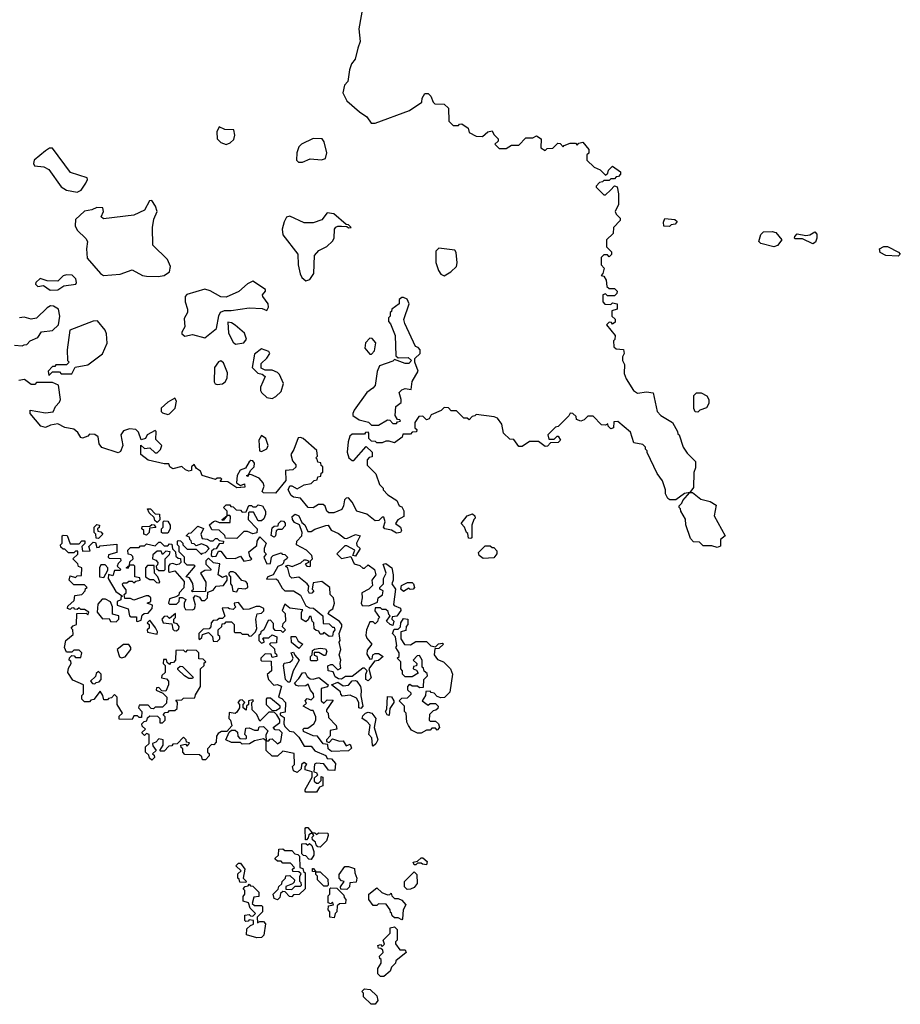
# Model space of a CAD drawing. Extents: x 2219101 to 2444320, y 201258 to 358766.
# Tile 313 of 349: x 2385330 to 2390298, y 281853 to 287407. Entities that reach past the tile are written whole.
import ezdxf

# ---------------------------------------------------------------- set-up
doc = ezdxf.new("R2010")
doc.units = 0

msp = doc.modelspace()

# ---------------------------------------------------------------- linework, layer by layer
at = {"layer": '0CON10XD'}
for points in [[(2387273.3, 287525), (2387243.8, 287355), (2387250, 287285), (2387237, 287247), (2387223.3, 287185), (2387202.3, 287157.7), (2387191.2, 287125), (2387181.7, 287058.3), (2387163, 287037), (2387152.5, 286995), (2387175, 286950), (2387247, 286887), (2387289.3, 286859.3), (2387313, 286823), (2387335, 286823.3), (2387530, 286895), (2387598.3, 286941.7), (2387600, 286965), (2387615, 286990), (2387635, 286990), (2387650, 286975), (2387661.7, 286941.7), (2387671.7, 286931.7), (2387725, 286930), (2387748.3, 286908.3), (2387750, 286835), (2387775, 286810), (2387805, 286810), (2387811.7, 286818.3), (2387825, 286820), (2387860, 286795), (2387865, 286770), (2387905, 286750), (2387941.7, 286748.3), (2387970, 286775), (2387995, 286780), (2388005, 286760), (2388030, 286735), (2388028.3, 286721.7), (2388010, 286705), (2388035, 286680), (2388075, 286680), (2388105, 286700), (2388145, 286700), (2388185, 286740), (2388225, 286740), (2388245, 286752.5), (2388272.5, 286735), (2388270, 286685), (2388295, 286670), (2388305, 286680), (2388338.3, 286681.7), (2388365, 286710), (2388378.3, 286708.3), (2388395, 286690), (2388401.7, 286698.3), (2388435, 286710), (2388465, 286710), (2388475, 286700), (2388485, 286710), (2388507, 286717), (2388540, 286675), (2388540, 286655), (2388530, 286645), (2388530, 286615), (2388570, 286575), (2388605, 286560), (2388635, 286530), (2388648.3, 286541.7), (2388651.7, 286558.3), (2388675, 286580), (2388718.3, 286548.3), (2388720, 286535), (2388708.3, 286521.7), (2388695, 286520), (2388685, 286510), (2388665, 286510), (2388655, 286500), (2388625, 286500), (2388618.3, 286491.7), (2388601.7, 286488.3), (2388581.7, 286468.3), (2388581.7, 286461.7), (2388625, 286420), (2388635, 286420), (2388662.5, 286445)], [(2386495, 286703.8), (2386517, 286713), (2386538.3, 286731.7), (2386543.3, 286755), (2386537.5, 286785), (2386487.3, 286787.3), (2386455, 286802.5), (2386442, 286775), (2386444, 286735), (2386465, 286714), (2386495, 286703.8)], [(2386925, 286602.5), (2386968.3, 286621.7), (2387033.6, 286616.4), (2387056, 286624), (2387063.6, 286656.4), (2387047.3, 286717.3), (2387035.9, 286735.9), (2386985, 286736.7), (2386920, 286705), (2386905, 286690), (2386893.6, 286656.4), (2386892.5, 286615), (2386903, 286603), (2386925, 286602.5)], [(2385655, 286433.8), (2385676.7, 286445), (2385703.3, 286485), (2385712.5, 286505), (2385710, 286515), (2385617.5, 286545), (2385515, 286682.5), (2385498.3, 286681.7), (2385475, 286667.5), (2385412.5, 286615), (2385407.5, 286595), (2385413.6, 286583.6), (2385466.4, 286576.4), (2385495, 286562.5), (2385564.2, 286464.2), (2385595, 286446.2), (2385655, 286433.8)], [(2388662.5, 286445), (2388685, 286470), (2388700, 286465), (2388707.5, 286425), (2388707.5, 286365), (2388690, 286325), (2388695, 286310), (2388717, 286287), (2388717.5, 286275), (2388680, 286235), (2388678.3, 286201.7), (2388640, 286165), (2388640, 286125), (2388668.3, 286098.3), (2388668.3, 286081.7), (2388655, 286070), (2388645, 286080), (2388625, 286080), (2388610, 286065), (2388610, 286025), (2388627.5, 286005), (2388620, 285975), (2388610, 285965), (2388625, 285960), (2388638.3, 285938.3), (2388641.7, 285901.7), (2388655, 285890), (2388685, 285890), (2388700, 285875), (2388698.3, 285861.7), (2388685, 285850), (2388645, 285850), (2388635, 285860), (2388620, 285855), (2388620, 285815), (2388631.7, 285801.7), (2388665, 285800), (2388675, 285810), (2388700, 285805), (2388700, 285775), (2388670, 285765), (2388670, 285735), (2388688.3, 285718.3), (2388688.3, 285701.7), (2388675, 285690), (2388668.3, 285698.3), (2388655, 285700), (2388640, 285685), (2388690, 285625), (2388687, 285603), (2388680, 285595), (2388681.7, 285561.7), (2388695, 285550), (2388737, 285547), (2388740, 285525), (2388730, 285505), (2388730, 285485), (2388741.7, 285461.7), (2388740.7, 285410.7), (2388751.7, 285381.7), (2388793.3, 285315), (2388815, 285300), (2388865, 285307.5), (2388903, 285303), (2388926.4, 285196.4), (2388947.5, 285175), (2389012.5, 285135), (2389040, 285085), (2389041.7, 285071.7), (2389050, 285065), (2389072.5, 284995), (2389095, 284962.5), (2389142.5, 284915), (2389141.7, 284878.3), (2389133, 284853), (2389131.7, 284768.3), (2389110, 284740), (2389125, 284740), (2389173, 284703), (2389225, 284690), (2389258.3, 284668.3), (2389248.3, 284608.3), (2389310, 284495), (2389282.5, 284475), (2389283, 284437), (2389265, 284430), (2389235, 284440), (2389185, 284440), (2389165, 284460), (2389131.7, 284461.7), (2389115, 284480), (2389088.3, 284558.3), (2389085, 284590), (2389060, 284635), (2389058.3, 284648.3), (2389050, 284655), (2389050, 284665), (2389065, 284680), (2389070, 284695), (2389110, 284740), (2389080, 284735), (2389031.7, 284698.3), (2388998.3, 284698.3), (2388987, 284707), (2388973, 284733), (2388972.5, 284755), (2388955.9, 284805.9), (2388926.4, 284846.4), (2388870, 284965), (2388870, 284975), (2388860, 284985), (2388860, 284995), (2388845, 285010), (2388795, 285020), (2388775, 285080), (2388705, 285140), (2388681.7, 285138.3), (2388680, 285105), (2388665, 285100), (2388650, 285115), (2388648.3, 285128.3), (2388635, 285120), (2388611.7, 285121.7), (2388565, 285170), (2388535, 285170), (2388515, 285150), (2388495, 285142.5), (2388471.7, 285151.7), (2388468.3, 285168.3), (2388450, 285185), (2388435, 285187.5), (2388428.3, 285171.7), (2388368.3, 285111.7), (2388351.7, 285108.3), (2388310, 285065), (2388315, 285040), (2388345, 285040), (2388361.7, 285058.3), (2388368.3, 285058.3), (2388380, 285035), (2388368.3, 285021.7), (2388325, 285020), (2388308.3, 285001.7), (2388295, 285000), (2388257, 285027), (2388205, 285027.5), (2388165, 285000), (2388145, 285000), (2388118.3, 285038.3), (2388095, 285040), (2388060, 285075), (2388050, 285125), (2388025, 285160), (2388006.4, 285166.4), (2387905, 285180), (2387898.3, 285171.7), (2387881.7, 285168.3), (2387865, 285150), (2387855, 285160), (2387835, 285160), (2387795, 285200), (2387765, 285200), (2387748.3, 285218.3), (2387725, 285220), (2387708.3, 285201.7), (2387651.7, 285178.3), (2387640, 285155), (2387625, 285150), (2387605, 285170), (2387581.7, 285168.3), (2387560, 285135), (2387560, 285105), (2387570, 285095), (2387568.3, 285081.7), (2387545, 285080), (2387535, 285070), (2387491.7, 285068.3), (2387488.3, 285051.7), (2387445, 285020), (2387415, 285030), (2387395, 285030), (2387375, 285020), (2387345, 285020), (2387337, 285027), (2387315, 285030), (2387300, 285045), (2387300, 285075), (2387295, 285080), (2387281.7, 285078.3), (2387275, 285070), (2387205, 285070), (2387193, 285057), (2387182.5, 285025), (2387177, 284967), (2387187.5, 284935), (2387205, 284920), (2387215, 284920), (2387285, 285000), (2387318.3, 284968.3), (2387318.3, 284941.7), (2387301.7, 284938.3), (2387290, 284925), (2387290, 284895), (2387340, 284845), (2387360, 284785), (2387380, 284765), (2387380, 284755), (2387407, 284727), (2387457.5, 284695), (2387470, 284665), (2387485, 284660), (2387496.4, 284636.4), (2387496.7, 284605), (2387462.5, 284585), (2387450, 284565), (2387477.5, 284545), (2387483.3, 284525), (2387477.5, 284515), (2387455, 284511.2), (2387428, 284528), (2387390, 284535), (2387383.3, 284545), (2387392.5, 284575), (2387385, 284600), (2387375, 284600), (2387357, 284583), (2387335, 284580), (2387287.5, 284617.5), (2387232.5, 284635), (2387206.1, 284686.1), (2387185, 284710), (2387171.7, 284708.3), (2387161.7, 284698.3), (2387157.5, 284665), (2387146.7, 284645), (2387102.5, 284625), (2387074, 284625), (2387062.5, 284635), (2387053.6, 284663.6), (2387043, 284673), (2387015, 284672.5), (2386985, 284654), (2386957.5, 284655), (2386915, 284707.5), (2386875, 284713.3), (2386862.3, 284722.3), (2386843.8, 284755), (2386855, 284777.5), (2386865, 284777.5), (2386895, 284760), (2386935, 284782.5), (2386975, 284790), (2386991.7, 284808.3), (2387008.3, 284811.7), (2387011.7, 284828.3), (2387028.3, 284831.7), (2387031.7, 284848.3), (2387040, 284855), (2387040, 284885), (2387031.7, 284891.7), (2387028.3, 284908.3), (2387011.7, 284911.7), (2387008.3, 284928.3), (2387000, 284935), (2387010, 284945), (2387006.4, 284976.4), (2386930, 285045), (2386915, 285050), (2386901.7, 285048.3), (2386877, 284983), (2386860, 284955), (2386868.3, 284918.3), (2386887, 284897), (2386887, 284883), (2386871.7, 284868.3), (2386830, 284865), (2386831.7, 284808.3), (2386773, 284737), (2386705, 284737.5), (2386697.5, 284745), (2386710, 284775), (2386704, 284794), (2386681.7, 284821.7), (2386635, 284842.5), (2386620, 284840), (2386615, 284830), (2386610, 284835), (2386620, 284840), (2386632.5, 284865), (2386652, 284885), (2386654, 284905), (2386645, 284918.8), (2386635, 284921.2), (2386625, 284913.8), (2386603.6, 284876.4), (2386573.6, 284866.4), (2386557.5, 284835), (2386553.8, 284793.8), (2386575, 284780), (2386598.8, 284788.8), (2386600, 284770), (2386555, 284766.7), (2386505, 284800), (2386461.7, 284801.7), (2386470, 284815), (2386465, 284820), (2386445, 284820), (2386435, 284813.3), (2386360, 284835), (2386350.7, 284860.7), (2386327.5, 284875), (2386315, 284897.5), (2386300, 284885), (2386300, 284865), (2386285, 284860), (2386265, 284867.5), (2386245, 284887.5), (2386194.2, 284874.2), (2386177.5, 284885), (2386171.7, 284901.7), (2386145, 284901.2), (2386055, 284922), (2386014, 284954), (2386013, 285007), (2386035, 284987.5), (2386065, 284992.5), (2386095, 284963.3), (2386105, 284963.3), (2386125, 284982.5), (2386131.2, 285005), (2386098.3, 285038.3), (2386100, 285085), (2386095, 285090), (2386050, 285065), (2386040, 285045), (2386015, 285037.5), (2386000, 285080), (2385986, 285096), (2385950.4, 285099.5), (2385915, 285087.5), (2385901.2, 285065), (2385912, 285005), (2385899.2, 284970.8), (2385885, 284964), (2385793.4, 284993.4), (2385779.2, 285015), (2385773.6, 285053.6), (2385755, 285067.5), (2385725, 285070), (2385715, 285057.5), (2385685, 285046.7), (2385675, 285050), (2385658, 285078), (2385635, 285096.7), (2385585, 285106.7), (2385545, 285126.7), (2385505, 285120), (2385475, 285107.5), (2385450, 285115), (2385390, 285185), (2385390, 285205), (2385475, 285190), (2385520, 285195), (2385532.5, 285225), (2385555, 285250), (2385560, 285265), (2385550, 285345), (2385515, 285360), (2385425, 285360), (2385415, 285350), (2385395, 285350), (2385357, 285377), (2385325, 285372.5)], [(2386112.3, 285957.7), (2386145, 285964), (2386176, 285985), (2386181.2, 286015), (2386163.3, 286055), (2386082, 286135), (2386080, 286235), (2386087.7, 286282.3), (2386106, 286326), (2386096.7, 286355), (2386075, 286387.5), (2386062.5, 286385), (2386035, 286332.5), (2385975, 286303.8), (2385803.6, 286283.6), (2385790, 286295), (2385802.5, 286325), (2385800, 286345), (2385765, 286347.5), (2385736.4, 286333.6), (2385695, 286327.5), (2385645, 286280), (2385642.5, 286245), (2385655, 286220), (2385703, 286173), (2385712.5, 286155), (2385707.5, 286115), (2385711.2, 286061.2), (2385786.1, 285976.1), (2385802.5, 285965), (2385897.7, 285972.3), (2385965, 285996.7), (2386022.5, 285965), (2386045, 285960), (2386112.3, 285957.7)], [(2386945, 285933.3), (2386967.7, 285942.3), (2386988.8, 285975), (2386993.9, 286076.1), (2387017.5, 286105), (2387062.3, 286127.7), (2387095, 286157.5), (2387103.3, 286175), (2387106.7, 286225), (2387113.6, 286236.4), (2387125, 286243.3), (2387145, 286243.3), (2387175, 286240), (2387185, 286232.5), (2387200, 286235), (2387185, 286250), (2387171.7, 286251.7), (2387101.7, 286311.7), (2387065, 286316.7), (2387035, 286278.8), (2386985, 286260.8), (2386935, 286262), (2386855, 286298.8), (2386836.1, 286293.9), (2386822.7, 286267.3), (2386811.2, 286225), (2386814.2, 286194.2), (2386898.8, 286085), (2386902, 286025), (2386912.7, 285972.7), (2386922.7, 285952.7), (2386945, 285933.3)], [(2388995, 286240), (2388963, 286243), (2388962.5, 286265), (2388970, 286285), (2389025, 286280), (2389038.3, 286268.3), (2389027, 286253), (2389005, 286250), (2388995, 286240)], [(2389585, 286126.7), (2389510, 286145), (2389500, 286155), (2389510, 286195), (2389525, 286210), (2389575, 286212.5), (2389595, 286207.5), (2389630, 286165), (2389605, 286132.5), (2389585, 286126.7)], [(2389805, 286142.5), (2389745, 286170), (2389705, 286170), (2389700, 286175), (2389702.5, 286185), (2389715, 286200), (2389765, 286190), (2389787, 286193), (2389815, 286210), (2389827, 286197), (2389827.5, 286175), (2389818.3, 286151.7), (2389805, 286142.5)], [(2387725, 285962.5), (2387762.5, 285985), (2387793.3, 286015), (2387798, 286035), (2387793, 286093), (2387785, 286106.7), (2387695, 286117.5), (2387678.3, 286101.7), (2387677, 286037), (2387691.7, 285991.7), (2387705, 285972.5), (2387725, 285962.5)], [(2390285, 286072.5), (2390215, 286077.5), (2390183.6, 286093.6), (2390180, 286115), (2390205, 286127.5), (2390225, 286127.5), (2390287.5, 286095), (2390297.5, 286085), (2390285, 286072.5)], [(2385501.5, 285881.5), (2385545, 285882.5), (2385580, 285905), (2385647.5, 285915), (2385651.2, 285925), (2385646.2, 285945), (2385625.8, 285965.8), (2385595, 285968), (2385575, 285962), (2385545, 285931.4), (2385484.4, 285934.4), (2385445, 285948), (2385421.4, 285925), (2385418.6, 285915), (2385432, 285902), (2385465, 285907.5), (2385501.5, 285881.5)], [(2386375, 285612.5), (2386440, 285665), (2386453, 285737), (2386463.6, 285756.4), (2386485, 285767.5), (2386523, 285767), (2386625, 285781.2), (2386698.3, 285778.3), (2386725, 285767.5), (2386733.8, 285785), (2386731.4, 285805), (2386701.2, 285845), (2386700, 285855), (2386717.5, 285875), (2386716.7, 285885), (2386645, 285932.5), (2386615, 285916.7), (2386566.1, 285873.9), (2386495, 285842.5), (2386465, 285843.3), (2386405, 285876.7), (2386375, 285886.7), (2386273.9, 285856.1), (2386263.3, 285845), (2386263.3, 285815), (2386276.7, 285775), (2386276.7, 285755), (2386258.8, 285721.2), (2386262, 285675), (2386244.2, 285645), (2386244.3, 285634.3), (2386261.1, 285621.1), (2386305, 285631.9), (2386375, 285612.5)], [(2387355, 285120), (2387405, 285150), (2387418.3, 285148.3), (2387435, 285130), (2387455, 285130), (2387461.7, 285138.3), (2387478.3, 285141.7), (2387475, 285150), (2387461.7, 285151.7), (2387447.5, 285175), (2387452.5, 285225), (2387481.7, 285248.3), (2387482.5, 285265), (2387470, 285305), (2387485, 285320), (2387505, 285327.5), (2387538.3, 285321.7), (2387543.6, 285366.4), (2387577.5, 285425), (2387560, 285475), (2387560, 285495), (2387590, 285525), (2387590, 285545), (2387578.3, 285558.3), (2387563, 285563), (2387503, 285693), (2387497.5, 285715), (2387526.7, 285805), (2387515, 285830), (2387495, 285840), (2387485, 285840), (2387471.7, 285828.3), (2387470, 285805), (2387430, 285775), (2387428.3, 285761.7), (2387420, 285755), (2387420, 285735), (2387410, 285725), (2387410, 285705), (2387421.7, 285691.7), (2387448.8, 285625), (2387451.7, 285511.7), (2387465, 285500), (2387521.7, 285501.7), (2387540, 285485), (2387525, 285467.5), (2387505, 285467.5), (2387445, 285490), (2387435, 285480), (2387360, 285455), (2387347, 285423), (2387335.9, 285344.1), (2387322.3, 285327.7), (2387287.5, 285305), (2387217.5, 285205), (2387210, 285185), (2387210, 285175), (2387245, 285150), (2387297, 285137), (2387315, 285120), (2387355, 285120)], [(2385301.7, 285571.7), (2385345, 285567.5), (2385355, 285572.5), (2385370, 285575), (2385390, 285595), (2385432.5, 285615), (2385453, 285647), (2385515, 285653.3), (2385550, 285685), (2385557.5, 285735), (2385550, 285775), (2385521.7, 285791.7), (2385505, 285792.5), (2385485, 285782.5), (2385425, 285722.5), (2385395, 285717.5), (2385355, 285730), (2385330, 285725)], [(2385495, 285400), (2385515, 285420), (2385555, 285420), (2385565, 285410), (2385625, 285410), (2385643, 285447), (2385715, 285460), (2385797.7, 285522.3), (2385823, 285583), (2385820, 285635), (2385812.5, 285655), (2385768.3, 285708.3), (2385745, 285706.7), (2385613.8, 285655), (2385597.5, 285545), (2385600, 285485), (2385610, 285475), (2385595, 285460), (2385535, 285460), (2385528.3, 285451.7), (2385515, 285450), (2385490, 285425), (2385495, 285400)], [(2386546.7, 285576.7), (2386595, 285584), (2386609.2, 285605), (2386597.9, 285637.9), (2386545, 285683.3), (2386525, 285696.7), (2386505, 285700), (2386508.3, 285638.3), (2386535, 285587.5), (2386546.7, 285576.7)], [(2387315, 285520), (2387331.7, 285538.3), (2387340, 285585), (2387318.3, 285608.3), (2387305, 285610), (2387280, 285585), (2387277.5, 285555), (2387305, 285520), (2387315, 285520)], [(2386755, 285271.2), (2386775, 285281.2), (2386805, 285310), (2386818, 285355), (2386796.1, 285406.1), (2386785, 285417.5), (2386755, 285430), (2386715, 285430), (2386691.7, 285441.7), (2386691.7, 285468.3), (2386725, 285497.5), (2386741.2, 285525), (2386735, 285536), (2386695, 285550), (2386655, 285520), (2386641.2, 285445), (2386673.4, 285413.4), (2386697.5, 285407.5), (2386714, 285395), (2386689.1, 285335), (2386687.8, 285315), (2386693.6, 285303.6), (2386725, 285276), (2386755, 285271.2)], [(2386445, 285350), (2386475, 285352.5), (2386490, 285365), (2386500, 285385), (2386502.5, 285415), (2386480.7, 285470.7), (2386465, 285482.5), (2386452, 285478), (2386428.8, 285445), (2386427.5, 285365), (2386433.8, 285353.8), (2386445, 285350)], [(2386165, 285180), (2386175, 285183.3), (2386206.7, 285215), (2386215.7, 285255), (2386205, 285272.5), (2386165, 285250), (2386128, 285215), (2386127.5, 285197.5), (2386135, 285190), (2386165, 285180)], [(2389155, 285193.3), (2389140, 285195), (2389133.3, 285213.3), (2389133.6, 285286.4), (2389148.3, 285301.7), (2389175, 285302.5), (2389206.1, 285286.1), (2389216.7, 285265), (2389218.3, 285241.7), (2389205, 285217.5), (2389166.4, 285203.6), (2389155, 285193.3)], [(2386695, 284971.2), (2386725, 284986.7), (2386732, 285005), (2386718.8, 285045), (2386695, 285061.2), (2386679.4, 285035), (2386683.8, 284975), (2386695, 284971.2)], [(2386105, 284570), (2386091.7, 284581.7), (2386088.3, 284598.3), (2386060, 284625), (2386051.7, 284648.3), (2386068.3, 284648.3), (2386095, 284620), (2386118.3, 284618.3), (2386120, 284585), (2386105, 284570)], [(2386555, 284480), (2386491.7, 284481.7), (2386488.3, 284498.3), (2386455, 284527.5), (2386415, 284530), (2386401.7, 284558.3), (2386423, 284577), (2386435, 284580), (2386455, 284570), (2386518.3, 284571.7), (2386520, 284605), (2386515, 284610), (2386500, 284610), (2386478.3, 284581.7), (2386470, 284585), (2386500, 284610), (2386500, 284635), (2386480, 284655), (2386495, 284670), (2386515, 284670), (2386521.7, 284661.7), (2386535, 284660), (2386551.7, 284641.7), (2386575, 284640), (2386585, 284630), (2386608.3, 284631.7), (2386623, 284667), (2386637, 284667), (2386645, 284660), (2386665, 284660), (2386675, 284670), (2386700, 284665), (2386717.5, 284635), (2386717.5, 284615), (2386708.3, 284591.7), (2386695, 284580), (2386675, 284580), (2386648.3, 284628.3), (2386625, 284630), (2386620, 284625), (2386618.3, 284588.3), (2386670, 284535), (2386668.3, 284511.7), (2386645, 284507.5), (2386615, 284520), (2386595, 284520), (2386555, 284480)], [(2387295, 283677.5), (2387282.5, 283685), (2387282.5, 283715), (2387290, 283735), (2387275, 283750), (2387265, 283750), (2387205, 283702.5), (2387168.3, 283701.7), (2387145, 283687.5), (2387128.3, 283688.3), (2387110.7, 283700.7), (2387098.3, 283728.3), (2387070, 283735), (2387068.3, 283761.7), (2387085, 283770), (2387095, 283770), (2387125, 283740), (2387141.7, 283748.3), (2387137.5, 283775), (2387142.5, 283795), (2387132.5, 283825), (2387141.2, 283855), (2387132.5, 283895), (2387137.5, 283905), (2387132.5, 283945), (2387147.5, 283985), (2387147.5, 283995), (2387135, 284012.5), (2387070, 284055), (2387077, 284073), (2387096.1, 284083.9), (2387106.2, 284115), (2387100, 284145), (2387082.5, 284165), (2387080, 284205), (2387035, 284237.5), (2386985, 284230), (2386980, 284195), (2386990, 284185), (2386978.3, 284171.7), (2386965, 284170), (2386957.5, 284185), (2386961.7, 284211.7), (2386952.5, 284225), (2386905, 284263.3), (2386865, 284256.7), (2386855, 284267.5), (2386842.5, 284312.5), (2386830, 284325), (2386845, 284330), (2386867, 284323), (2386917, 284343), (2386935, 284360), (2386945, 284360), (2386960, 284355), (2386960, 284345), (2386940, 284335), (2386950, 284325), (2386965, 284322.5), (2386970, 284325), (2386970, 284355), (2386982.5, 284365), (2386977.5, 284385), (2386947.5, 284415), (2386892.5, 284445), (2386893.3, 284465), (2386922.5, 284495), (2386923.3, 284515), (2386908.3, 284558.3), (2386880, 284570), (2386868.3, 284588.3), (2386867.5, 284605), (2386885, 284617.5), (2386905, 284607.5), (2386921.7, 284571.7), (2386938.3, 284558.3), (2386955, 284520), (2386975, 284520), (2386995, 284532.5), (2387057, 284553), (2387070, 284555), (2387087, 284527), (2387128.3, 284508.3), (2387163, 284483), (2387175, 284480), (2387225, 284502.5), (2387250, 284495), (2387230, 284455), (2387231.7, 284441.7), (2387250, 284425), (2387225, 284380), (2387210, 284385), (2387220, 284415), (2387175, 284440), (2387165, 284440), (2387120, 284395), (2387145, 284367.5), (2387198.3, 284378.3), (2387217, 284337), (2387248.3, 284328.3), (2387265, 284312.5), (2387275, 284312.5), (2387295, 284332.5), (2387332.5, 284305), (2387340, 284275), (2387317.5, 284245), (2387320, 284215), (2387300, 284195), (2387260, 284175), (2387262.5, 284145), (2387256.4, 284116.4), (2387263, 284103), (2387299.3, 284100.7), (2387348.3, 284121.7), (2387352.5, 284145), (2387377, 284163), (2387380, 284185), (2387362.5, 284195), (2387362.5, 284205), (2387382.5, 284225), (2387382.5, 284255), (2387397.5, 284285), (2387380, 284335), (2387395, 284340), (2387430, 284315), (2387437.5, 284275), (2387437.5, 284245), (2387430, 284225), (2387450, 284195), (2387438.3, 284108.3), (2387441.7, 284101.7), (2387478.3, 284088.3), (2387480, 284075), (2387458.3, 284041.7), (2387431.7, 284038.3), (2387430, 284025), (2387440, 284015), (2387435, 283990), (2387420, 283995), (2387400, 284015), (2387420, 284045), (2387411.7, 284051.7), (2387408.3, 284068.3), (2387395, 284080), (2387375, 284080), (2387365, 284090), (2387335, 284090), (2387333, 284073), (2387360, 284035), (2387351.7, 284028.3), (2387348.3, 284011.7), (2387335, 284000), (2387325, 284010), (2387305, 284010), (2387286.7, 283965), (2387282.5, 283935), (2387288.3, 283918.3), (2387317.5, 283885), (2387289.6, 283850.5), (2387288.3, 283828.3), (2387305, 283800), (2387318.3, 283801.7), (2387322.5, 283825), (2387335, 283832.5), (2387355, 283832.5), (2387380, 283815), (2387355, 283792.5), (2387331.7, 283788.3), (2387300, 283745), (2387312.5, 283695), (2387295, 283677.5)], [(2387875, 284480), (2387861.7, 284481.7), (2387858.3, 284508.3), (2387850, 284515), (2387840, 284545), (2387820, 284565), (2387855, 284607.5), (2387885, 284620), (2387898.3, 284608.3), (2387900, 284595), (2387891.7, 284588.3), (2387880, 284555), (2387880, 284485), (2387875, 284480)], [(2385775, 284480), (2385761.7, 284481.7), (2385760, 284505), (2385750, 284515), (2385750, 284545), (2385765, 284560), (2385780, 284555), (2385778.3, 284541.7), (2385770, 284535), (2385771.7, 284521.7), (2385788.3, 284518.3), (2385800, 284505), (2385775, 284480)], [(2386045, 284500), (2386030, 284505), (2386030, 284525), (2386020, 284535), (2386021.7, 284548.3), (2386065, 284550), (2386075, 284560), (2386088.3, 284558.3), (2386098.3, 284541.7), (2386061.7, 284538.3), (2386060, 284515), (2386045, 284500)], [(2386165, 284510), (2386135, 284510), (2386130, 284515), (2386130, 284535), (2386140, 284545), (2386140, 284575), (2386145, 284580), (2386165, 284577.5), (2386180, 284555), (2386180, 284535), (2386165, 284510)], [(2386298.3, 284468.3), (2386290, 284475), (2386288.3, 284488.3), (2386270, 284495), (2386285, 284510), (2386298.3, 284511.7), (2386335, 284550), (2386367, 284537), (2386352.5, 284505), (2386360, 284480), (2386387, 284477), (2386405, 284467.5), (2386421.7, 284468.3), (2386435, 284480), (2386445, 284480), (2386455, 284470), (2386480, 284465), (2386478.3, 284451.7), (2386455, 284450), (2386438.3, 284421.7), (2386425, 284420), (2386411.7, 284408.3), (2386410, 284385), (2386418.3, 284378.3), (2386438.3, 284381.7), (2386451.7, 284408.3), (2386465, 284410), (2386495, 284370), (2386545, 284367.5), (2386575, 284380), (2386595, 284352.5), (2386635, 284360), (2386640, 284365), (2386628.3, 284378.3), (2386622.5, 284405), (2386668.3, 284441.7), (2386670, 284465), (2386685, 284490), (2386720, 284455), (2386710, 284425), (2386710, 284405), (2386720, 284395), (2386707.5, 284375), (2386725, 284337.5), (2386745, 284340), (2386750, 284375), (2386760, 284385), (2386805, 284400), (2386811.7, 284391.7), (2386825, 284390), (2386840, 284375), (2386837.5, 284365), (2386820, 284355), (2386818.3, 284341.7), (2386808.3, 284331.7), (2386787, 284323), (2386760, 284275), (2386730, 284265), (2386721.7, 284251.7), (2386775, 284252.5), (2386785, 284246.7), (2386810.3, 284200.3), (2386825, 284186.2), (2386875, 284186.2), (2386915, 284160), (2386945, 284100), (2386965, 284090), (2386988.3, 284088.3), (2387040, 284045), (2387041.7, 284001.7), (2387075, 284000), (2387095, 283980), (2387105, 283980), (2387107.5, 283965), (2387098.3, 283951.7), (2387095, 283930), (2387075, 283927.5), (2387045, 283950), (2387038.3, 283941.7), (2387025, 283940), (2387018.3, 283958.3), (2387001.7, 283961.7), (2386991.7, 283971.7), (2386990, 284005), (2386980, 284015), (2386975, 284040), (2386965, 284040), (2386958.3, 284021.7), (2386945, 284010), (2386920, 284025), (2386920, 284065), (2386928.3, 284078.3), (2386855, 284087.5), (2386825, 284110), (2386810, 284075), (2386827, 284057), (2386830, 284015), (2386815, 284000), (2386810, 283985), (2386830, 283965), (2386815, 283950), (2386805, 283960), (2386771.7, 283961.7), (2386762.5, 283975), (2386761.7, 284001.7), (2386745, 284020), (2386731.7, 284018.3), (2386707.5, 283965), (2386690, 283955), (2386688.3, 283941.7), (2386680, 283935), (2386680, 283905), (2386695, 283890), (2386710, 283895), (2386708.3, 283908.3), (2386700, 283915), (2386705, 283920), (2386735, 283920), (2386755, 283937.5), (2386780, 283925), (2386778.3, 283891.7), (2386745, 283890), (2386740, 283885), (2386768.3, 283858.3), (2386770, 283835), (2386778.3, 283828.3), (2386780, 283815), (2386755, 283810), (2386748.3, 283828.3), (2386715, 283830), (2386690, 283805), (2386690, 283795), (2386695, 283790), (2386748.3, 283788.3), (2386750, 283735), (2386727, 283713), (2386733.3, 283685), (2386763, 283653), (2386783, 283657), (2386807, 283647), (2386790, 283585), (2386808.3, 283578.3), (2386830, 283555), (2386828.3, 283501.7), (2386800, 283495), (2386800, 283485), (2386821.7, 283471.7), (2386820, 283435), (2386825, 283420), (2386853, 283393), (2386875, 283390), (2386905, 283360), (2386935, 283310), (2386975, 283310), (2386995, 283282.5), (2387057, 283257), (2387065, 283240), (2387088.3, 283238.3), (2387111.7, 283211.7), (2387107.5, 283172.5), (2387073, 283173), (2387045, 283210), (2387005, 283212.5), (2386993.3, 283206.7), (2386990, 283165), (2387005, 283160), (2387010, 283145), (2386991.7, 283128.3), (2386991.7, 283111.7), (2387005, 283100), (2387015, 283100), (2387030, 283115), (2387031.7, 283138.3), (2387040, 283135), (2387040, 283085), (2387021.7, 283078.3), (2387005, 283050)], [(2386765, 284487.5), (2386748.3, 284498.3), (2386755, 284540), (2386765, 284550), (2386788.3, 284551.7), (2386790, 284565), (2386805, 284580), (2386818.3, 284578.3), (2386827.5, 284567.5), (2386828.3, 284551.7), (2386808.3, 284531.7), (2386788.3, 284531.7), (2386777, 284523), (2386772.5, 284495), (2386765, 284487.5)], [(2387005, 283050), (2386945, 283050), (2386940, 283055), (2386940, 283065), (2386980, 283135), (2386980, 283165), (2386940, 283175), (2386940, 283195), (2386950, 283205), (2386935, 283217.5), (2386920, 283205), (2386918.3, 283181.7), (2386895, 283160), (2386875, 283170), (2386870, 283195), (2386880, 283205), (2386878.3, 283268.3), (2386815, 283280), (2386785, 283252.5), (2386755, 283252.5), (2386720, 283285), (2386720, 283340), (2386705, 283350), (2386655, 283340), (2386627, 283323), (2386585, 283320), (2386575, 283330), (2386525, 283330), (2386492.5, 283345), (2386511.7, 283388.3), (2386525, 283400), (2386545, 283400), (2386558.3, 283388.3), (2386560, 283365), (2386571.7, 283351.7), (2386605, 283350), (2386610, 283355), (2386610, 283365), (2386600, 283375), (2386605, 283410), (2386625, 283412.5), (2386655, 283400), (2386675, 283400), (2386681.7, 283418.3), (2386705, 283420), (2386730, 283395), (2386718.3, 283371.7), (2386720, 283340), (2386735, 283340), (2386741.7, 283348.3), (2386755, 283350), (2386785, 283322.5), (2386802.5, 283335), (2386810, 283385), (2386795, 283400), (2386771.7, 283401.7), (2386760, 283415), (2386797, 283443), (2386797, 283457), (2386780, 283485), (2386765, 283500), (2386735, 283500), (2386685, 283450), (2386667, 283487), (2386642.5, 283515), (2386640, 283555), (2386650, 283565), (2386645, 283570), (2386620, 283565), (2386620, 283545), (2386610, 283535), (2386607.5, 283512.5), (2386590, 283525), (2386590, 283545), (2386600, 283555), (2386585, 283570), (2386571.7, 283568.3), (2386560, 283555), (2386570, 283545), (2386570, 283525), (2386555, 283500), (2386545, 283492.5), (2386511.7, 283498.3), (2386510, 283465), (2386520, 283455), (2386527, 283423), (2386498.3, 283391.7), (2386468.3, 283391.7), (2386450, 283380), (2386440, 283365), (2386438.3, 283331.7), (2386425, 283317.5), (2386411.7, 283318.3), (2386390, 283295), (2386390, 283275), (2386398.3, 283268.3), (2386400, 283255), (2386378.3, 283231.7), (2386361.7, 283231.7), (2386358.3, 283248.3), (2386345, 283260), (2386261.7, 283261.7), (2386250, 283275), (2386250, 283295), (2386241.7, 283301.7), (2386240, 283315), (2386265, 283320), (2386275, 283310), (2386285, 283320), (2386288.3, 283328.3), (2386271.7, 283331.7), (2386270, 283345), (2386255, 283360), (2386218.3, 283321.7), (2386195, 283320), (2386188.3, 283311.7), (2386171.7, 283308.3), (2386145, 283280), (2386125, 283280), (2386120, 283285), (2386140, 283315), (2386140, 283345), (2386115, 283350), (2386098.3, 283331.7), (2386080, 283325), (2386081.7, 283311.7), (2386100, 283285), (2386080, 283265), (2386088.3, 283258.3), (2386090, 283245), (2386075, 283230), (2386061.7, 283241.7), (2386058.3, 283258.3), (2386040, 283275), (2386040, 283305), (2386060, 283325), (2386060, 283375), (2386045, 283380), (2386035, 283370), (2386021.7, 283381.7), (2386021.7, 283388.3), (2386040, 283405), (2386021.7, 283421.7), (2386020, 283435), (2386031.7, 283448.3), (2386048.3, 283451.7), (2386051.7, 283468.3), (2386065, 283480), (2386108.3, 283478.3), (2386120, 283465), (2386120, 283440), (2386135, 283440), (2386150, 283455), (2386150, 283475), (2386140, 283485), (2386151.7, 283498.3), (2386168.3, 283501.7), (2386175, 283510), (2386205, 283510), (2386218.3, 283521.7), (2386220, 283555), (2386211.7, 283568.3), (2386245, 283570), (2386255, 283580), (2386318.3, 283581.7), (2386321.7, 283598.3), (2386350, 283645), (2386350, 283745), (2386370, 283765), (2386371.7, 283778.3), (2386380, 283785), (2386365, 283800), (2386341.7, 283801.7), (2386340, 283835), (2386328.3, 283848.3), (2386275, 283850), (2386265, 283840), (2386255, 283850), (2386211.7, 283848.3), (2386210, 283795), (2386198.3, 283781.7), (2386181.7, 283778.3), (2386175, 283770), (2386161.7, 283781.7), (2386158.3, 283798.3), (2386141.7, 283798.3), (2386140, 283775), (2386150, 283765), (2386150, 283725), (2386131.7, 283708.3), (2386130, 283695), (2386158.3, 283688.3), (2386170, 283675), (2386170, 283655), (2386155, 283620), (2386131.7, 283621.7), (2386115, 283640), (2386101.7, 283638.3), (2386100, 283625), (2386138.3, 283608.3), (2386160, 283585), (2386158.3, 283551.7), (2386135, 283530), (2386095, 283530), (2386085, 283520), (2386071.7, 283521.7), (2386055, 283540), (2386005, 283540), (2386000, 283525), (2386020, 283505), (2386018.3, 283471.7), (2386005, 283470), (2385995, 283480), (2385975, 283480), (2385965, 283460), (2385891.7, 283461.7), (2385891.7, 283478.3), (2385910, 283495), (2385880, 283545), (2385880, 283585), (2385865, 283600), (2385848.3, 283581.7), (2385831.7, 283578.3), (2385825, 283570), (2385805, 283570), (2385800, 283595), (2385785, 283620), (2385748.3, 283571.7), (2385731.7, 283568.3), (2385725, 283560), (2385695, 283560), (2385680, 283575), (2385680, 283595), (2385690, 283605), (2385690, 283655), (2385630.7, 283680.7), (2385602.5, 283725), (2385605, 283750), (2385620, 283775), (2385618.3, 283788.3), (2385610, 283795), (2385611.7, 283808.3), (2385625, 283820), (2385638.3, 283818.3), (2385645, 283810), (2385675, 283810), (2385680, 283835), (2385665, 283850), (2385635, 283850), (2385625, 283840), (2385595, 283840), (2385582.5, 283865), (2385590, 283905), (2385631.7, 283938.3), (2385630, 283965), (2385620, 283975), (2385631.7, 283988.3), (2385650, 283995), (2385651.7, 284058.3), (2385705, 284060), (2385715, 284050), (2385720, 284065), (2385695, 284080), (2385675, 284080), (2385665, 284090), (2385655, 284080), (2385641.7, 284081.7), (2385635, 284090), (2385621.7, 284088.3), (2385615, 284080), (2385600, 284085), (2385601.7, 284098.3), (2385638.3, 284131.7), (2385641.7, 284158.3), (2385680, 284165), (2385700, 284185), (2385701.7, 284198.3), (2385710, 284205), (2385695, 284220), (2385635, 284220), (2385610, 284245), (2385615, 284270), (2385645, 284260), (2385655, 284270), (2385678.3, 284271.7), (2385680, 284315), (2385661.7, 284321.7), (2385658.3, 284338.3), (2385630, 284365), (2385658.3, 284391.7), (2385658.3, 284408.3), (2385645, 284410), (2385635, 284400), (2385605, 284400), (2385585, 284420), (2385575, 284420), (2385561.7, 284431.7), (2385560, 284445), (2385570, 284455), (2385570, 284495), (2385575, 284500), (2385598.3, 284498.3), (2385615, 284450), (2385665, 284450), (2385681.7, 284468.3), (2385698.3, 284468.3), (2385698.3, 284451.7), (2385680, 284435), (2385685, 284410), (2385728.3, 284411.7), (2385720, 284435), (2385745, 284460), (2385758.3, 284458.3), (2385765, 284430), (2385778.3, 284431.7), (2385785, 284440), (2385878.3, 284448.3), (2385878.3, 284401.7), (2385831.7, 284388.3), (2385830, 284375), (2385835, 284370), (2385898.3, 284368.3), (2385900, 284355), (2385885, 284340), (2385880, 284325), (2385900, 284305), (2385895, 284300), (2385865, 284300), (2385855, 284270), (2385831.7, 284278.3), (2385830, 284255), (2385871.7, 284181.7), (2385910, 284155), (2385901.7, 284148.3), (2385900, 284135), (2385880, 284125), (2385880, 284105), (2385943, 284083), (2385950, 284045), (2385958.3, 284038.3), (2385988.3, 284038.3), (2385990, 284015), (2385995, 284012.5), (2386015, 284020), (2386021.7, 284048.3), (2386033, 284057), (2386055, 284060), (2386065, 284070), (2386077.5, 284085), (2386080, 284105), (2386050, 284115), (2386070, 284125), (2386070, 284145), (2386057, 284157), (2386043, 284157), (2385975, 284132.5), (2385955, 284142.5), (2385922.5, 284142.5), (2385920, 284165), (2385930, 284175), (2385931.7, 284191.7), (2385912.5, 284215), (2385910, 284225), (2385915, 284230), (2385935, 284230), (2385945, 284240), (2385965, 284240), (2385975, 284230), (2385985, 284240), (2386010, 284245), (2386008.3, 284258.3), (2385980, 284265), (2385980, 284325), (2385975, 284330), (2385950, 284330), (2385938.3, 284311.7), (2385930, 284315), (2385950, 284330), (2385951.7, 284348.3), (2385970, 284365), (2385968.3, 284378.3), (2385958.3, 284388.3), (2385941.7, 284391.7), (2385940, 284415), (2385955, 284430), (2386005, 284430), (2386011.7, 284438.3), (2386035, 284440), (2386045, 284450), (2386095, 284440), (2386115, 284460), (2386125, 284460), (2386145, 284440), (2386165, 284440), (2386175, 284450), (2386188.3, 284448.3), (2386191.7, 284421.7), (2386210, 284405), (2386211.7, 284381.7), (2386225, 284370), (2386238.3, 284368.3), (2386240, 284345), (2386230, 284335), (2386215, 284332.5), (2386195, 284340), (2386177.5, 284335), (2386170, 284325), (2386170, 284295), (2386175, 284290), (2386205, 284297.5), (2386257.5, 284237.5), (2386257, 284203), (2386230, 284175), (2386228.3, 284161.7), (2386217.5, 284152.5), (2386175, 284140), (2386170, 284115), (2386175, 284110), (2386215, 284110), (2386230, 284125), (2386231.7, 284148.3), (2386247, 284147), (2386267, 284137), (2386257.5, 284115), (2386257.5, 284095), (2386265, 284080), (2386305, 284077.5), (2386316.1, 284083.9), (2386322.5, 284105), (2386310, 284145), (2386321.7, 284158.3), (2386345, 284150), (2386355, 284130), (2386375, 284130), (2386390, 284145), (2386391.7, 284178.3), (2386420.7, 284189.3), (2386438.3, 284211.7), (2386480, 284215), (2386500, 284245), (2386500, 284265), (2386495, 284270), (2386475, 284260), (2386450, 284275), (2386458.3, 284338.3), (2386423, 284343), (2386395, 284370), (2386380, 284355), (2386380, 284335), (2386408.3, 284308.3), (2386408.3, 284301.7), (2386375, 284300), (2386350, 284285), (2386380, 284235), (2386378.3, 284181.7), (2386305, 284180), (2386300, 284185), (2386310, 284195), (2386307, 284227), (2386288.3, 284258.3), (2386270, 284265), (2386320, 284325), (2386315, 284330), (2386275, 284330), (2386260, 284345), (2386260, 284375), (2386230, 284405), (2386230, 284435), (2386220, 284445), (2386220, 284465), (2386225, 284470), (2386238.3, 284468.3), (2386250, 284455), (2386250, 284445), (2386275, 284420), (2386325, 284420), (2386355, 284390), (2386361.7, 284398.3), (2386378.3, 284401.7), (2386400, 284425), (2386387, 284437), (2386355, 284450), (2386325, 284440), (2386315, 284450), (2386301.7, 284451.7), (2386298.3, 284468.3)], [(2387945, 284367.1), (2387921.2, 284385), (2387917.5, 284402.5), (2387955, 284440), (2387985, 284440), (2387995, 284430), (2388005, 284430), (2388021.7, 284411.7), (2388022.5, 284395), (2388005, 284371.2), (2387945, 284367.1)], [(2386145, 284300), (2386150, 284305), (2386150, 284365), (2386175, 284390), (2386180, 284405), (2386155, 284410), (2386135, 284390), (2386128.3, 284408.3), (2386105, 284410), (2386081.7, 284388.3), (2386080, 284365), (2386098.3, 284358.3), (2386110, 284345), (2386108.3, 284331.7), (2386100, 284325), (2386101.7, 284311.7), (2386115, 284300), (2386145, 284300)], [(2385805, 284260), (2385827.5, 284302.5), (2385827.5, 284315), (2385811.7, 284331.7), (2385788.3, 284331.7), (2385780, 284315), (2385780, 284265), (2385805, 284260)], [(2386115, 284230), (2386120, 284235), (2386110, 284265), (2386090, 284285), (2386088.3, 284328.3), (2386051.7, 284328.3), (2386040, 284315), (2386040, 284265), (2386065, 284250), (2386085, 284250), (2386101.7, 284231.7), (2386115, 284230)], [(2386555, 284180), (2386565, 284200), (2386603, 284197), (2386616.7, 284203.3), (2386616.2, 284226.2), (2386605, 284237.5), (2386583.6, 284243.6), (2386550, 284285), (2386535, 284292.5), (2386518.3, 284291.7), (2386510, 284285), (2386510, 284275), (2386520, 284265), (2386520, 284225), (2386527.5, 284215), (2386533, 284183), (2386555, 284180)], [(2387495, 284182.5), (2387480, 284195), (2387483.9, 284216.1), (2387518.3, 284231.7), (2387545, 284232.5), (2387552.5, 284225), (2387556.7, 284205), (2387550, 284195), (2387533.3, 284193.3), (2387525, 284200), (2387495, 284182.5)], [(2385875, 284010), (2385890, 284025), (2385890, 284045), (2385853, 284053), (2385854.3, 284094.3), (2385843, 284123), (2385815, 284137.5), (2385795, 284137.5), (2385770.4, 284109.5), (2385766.7, 284065), (2385797.5, 284027.5), (2385835, 284030), (2385841.7, 284011.7), (2385875, 284010)], [(2386445, 283900), (2386460, 283915), (2386458.3, 283928.3), (2386450, 283935), (2386450, 283965), (2386470, 283985), (2386471.7, 283998.3), (2386488.3, 284001.7), (2386495, 284010), (2386525, 284010), (2386540, 283995), (2386540, 283955), (2386545, 283950), (2386575, 283950), (2386585, 283940), (2386615, 283940), (2386625, 283930), (2386638.3, 283931.7), (2386660, 283955), (2386667, 283973), (2386662.5, 284025), (2386670, 284055), (2386695, 284060), (2386707, 284073), (2386707.5, 284085), (2386685, 284097.5), (2386665, 284097.5), (2386625, 284082.5), (2386595, 284080), (2386565, 284120), (2386540, 284115), (2386541.7, 284101.7), (2386550, 284095), (2386535, 284080), (2386513, 284083), (2386505, 284090), (2386471.7, 284088.3), (2386488.3, 284041.7), (2386475, 284030), (2386455, 284030), (2386445, 284020), (2386421.7, 284018.3), (2386410, 284005), (2386408.3, 283981.7), (2386398.3, 283971.7), (2386365, 283970), (2386340, 283945), (2386340, 283915), (2386345, 283910), (2386358.3, 283921.7), (2386361.7, 283938.3), (2386395, 283950), (2386418.3, 283928.3), (2386421.7, 283901.7), (2386445, 283900)], [(2386215, 283960), (2386228.3, 283971.7), (2386230, 283985), (2386218.3, 283998.3), (2386200, 284005), (2386200, 284025), (2386210, 284035), (2386208.3, 284058.3), (2386175, 284030), (2386161.7, 284041.7), (2386145, 284040), (2386132.5, 284025), (2386140, 284005), (2386188.3, 283998.3), (2386195, 283970), (2386201.7, 283961.7), (2386215, 283960)], [(2386105, 283940), (2386107.5, 283955), (2386097, 283977), (2386065, 284020), (2386050, 284005), (2386060, 283995), (2386060, 283975), (2386050, 283965), (2386051.7, 283951.7), (2386105, 283940)], [(2387595, 283382.5), (2387575, 283382.5), (2387540, 283400), (2387522.5, 283425), (2387513.3, 283445), (2387510, 283495), (2387500, 283505), (2387500, 283535), (2387470, 283565), (2387485, 283580), (2387518.3, 283581.7), (2387538.3, 283601.7), (2387538.3, 283608.3), (2387520, 283625), (2387520, 283645), (2387531.7, 283658.3), (2387545, 283650), (2387575, 283650), (2387585, 283640), (2387608.3, 283641.7), (2387610, 283685), (2387630, 283705), (2387628.3, 283718.3), (2387611.7, 283731.7), (2387608.3, 283748.3), (2387600, 283755), (2387600, 283795), (2387585, 283820), (2387571.7, 283818.3), (2387550, 283795), (2387570, 283775), (2387568.3, 283761.7), (2387551.7, 283758.3), (2387550, 283745), (2387568.3, 283738.3), (2387578.3, 283721.7), (2387545, 283700), (2387505, 283700), (2387490, 283715), (2387490, 283735), (2387480, 283745), (2387480, 283785), (2387460, 283805), (2387470, 283815), (2387470, 283835), (2387452.5, 283865), (2387457.5, 283875), (2387450, 283925), (2387432.5, 283945), (2387441.7, 283968.3), (2387465, 283970), (2387478.3, 283981.7), (2387480, 284005), (2387495, 284030), (2387520, 284025), (2387520, 283995), (2387510, 283985), (2387508.3, 283961.7), (2387480, 283955), (2387480, 283915), (2387501.7, 283881.7), (2387535, 283880), (2387565, 283900), (2387625, 283900), (2387650, 283875), (2387675, 283870), (2387693, 283887), (2387715, 283890), (2387720, 283885), (2387695, 283860), (2387671.7, 283858.3), (2387667.5, 283825), (2387687.5, 283797.5), (2387720, 283785), (2387760, 283745), (2387772.5, 283715), (2387757, 283613), (2387727, 283583), (2387705, 283582.5), (2387685, 283590), (2387668.3, 283608.3), (2387651.7, 283611.7), (2387645, 283620), (2387621.7, 283618.3), (2387620, 283595), (2387600, 283565), (2387635, 283540), (2387645, 283550), (2387675, 283550), (2387690, 283535), (2387688.3, 283521.7), (2387678.3, 283511.7), (2387661.7, 283508.3), (2387641.7, 283488.3), (2387640, 283455), (2387645, 283450), (2387675, 283450), (2387692.5, 283435), (2387697.5, 283415), (2387685, 283400), (2387675, 283410), (2387655, 283410), (2387645, 283400), (2387625, 283400), (2387595, 283382.5)], [(2386905, 283860), (2386863, 283893), (2386861.7, 283928.3), (2386888.3, 283928.3), (2386900.7, 283900.7), (2386927.5, 283885), (2386905, 283860)], [(2385905, 283806.7), (2385925, 283812.5), (2385956.4, 283853.6), (2385956.4, 283866.4), (2385945, 283882.5), (2385915, 283882.5), (2385880, 283855), (2385893.6, 283813.6), (2385905, 283806.7)], [(2386855, 283670), (2386845, 283670), (2386830, 283685), (2386817.5, 283765), (2386823, 283777), (2386855, 283782.5), (2386866.4, 283793.6), (2386872.5, 283805), (2386862.5, 283835), (2386875, 283840), (2386881.7, 283821.7), (2386907.5, 283795), (2386872.5, 283735), (2386855, 283670)], [(2387005, 283790), (2386975, 283790), (2386970, 283795), (2386970, 283815), (2386980, 283825), (2386981.7, 283848.3), (2386993, 283857), (2387025, 283862.5), (2387055, 283857.5), (2387062.5, 283845), (2387055, 283820), (2387045, 283820), (2387017, 283837), (2386991.7, 283838.3), (2386991.7, 283821.7), (2387007, 283817), (2387010, 283795), (2387005, 283790)], [(2386305, 283690), (2386285, 283690), (2386260, 283705), (2386221.7, 283741.7), (2386221.7, 283748.3), (2386235, 283760), (2386248.3, 283758.3), (2386308.3, 283698.3), (2386305, 283690)], [(2385755, 283660), (2385761.7, 283668.3), (2385778.3, 283671.7), (2385790, 283685), (2385790, 283715), (2385775, 283730), (2385761.7, 283718.3), (2385758.3, 283701.7), (2385730, 283675), (2385741.7, 283661.7), (2385755, 283660)], [(2387088.3, 283278.3), (2387070, 283295), (2387068.3, 283318.3), (2387041.7, 283321.7), (2387010, 283365), (2386985, 283367.5), (2386931.7, 283391.7), (2386930, 283405), (2386935, 283410), (2386955, 283410), (2386990, 283435), (2387000, 283455), (2387000, 283475), (2386985, 283510), (2386975, 283510), (2386930, 283535), (2386948.3, 283551.7), (2386940, 283565), (2386951.7, 283578.3), (2386975, 283570), (2386990, 283585), (2386987.5, 283605), (2386970, 283625), (2386958.3, 283658.3), (2386945, 283650), (2386905, 283647.5), (2386891.7, 283651.7), (2386880, 283665), (2386905, 283690), (2386925, 283722.5), (2386940, 283725), (2386951.7, 283701.7), (2386968.3, 283688.3), (2386985, 283686.7), (2387017, 283697), (2387070, 283655), (2387067, 283643), (2387030, 283635), (2387030, 283565), (2387045, 283552.5), (2387065, 283570), (2387098.3, 283568.3), (2387060, 283515), (2387060, 283505), (2387070, 283495), (2387071.7, 283471.7), (2387116.2, 283425), (2387120, 283405), (2387081.7, 283398.3), (2387081.7, 283368.3), (2387060, 283345), (2387060, 283335), (2387075, 283330), (2387095, 283350), (2387135, 283337.5), (2387155, 283340), (2387171.7, 283311.7), (2387195, 283320), (2387201.7, 283298.3), (2387185, 283282.5), (2387088.3, 283278.3)], [(2387255, 283522.5), (2387242.5, 283525), (2387243.8, 283555), (2387230, 283580), (2387195, 283597.5), (2387151.7, 283591.7), (2387141.7, 283601.7), (2387140, 283615), (2387090, 283655), (2387125, 283670), (2387155, 283650), (2387185, 283652.5), (2387205, 283677.5), (2387225, 283680), (2387232.5, 283675), (2387252.5, 283645), (2387256.7, 283625), (2387253.8, 283593.8), (2387265.8, 283535), (2387255, 283522.5)], [(2386775, 283510), (2386800, 283525), (2386800, 283535), (2386745, 283580), (2386725, 283580), (2386720, 283575), (2386720, 283545), (2386751.7, 283511.7), (2386775, 283510)], [(2387415, 283482.5), (2387402.5, 283485), (2387393.8, 283505), (2387401.7, 283518.3), (2387405, 283590), (2387428.3, 283588.3), (2387440, 283565), (2387440, 283555), (2387418.3, 283521.7), (2387415, 283482.5)], [(2387325, 283310), (2387320, 283315), (2387317, 283357), (2387300, 283375), (2387307, 283427), (2387288.3, 283448.3), (2387262.5, 283465), (2387265, 283480), (2387280, 283495), (2387295, 283500), (2387317.5, 283495), (2387340, 283465), (2387330, 283415), (2387350, 283345), (2387338.3, 283321.7), (2387325, 283310)], [(2387025, 282740), (2387011.7, 282741.7), (2387001.7, 282751.7), (2386998.3, 282768.3), (2386981.7, 282781.7), (2386980, 282795), (2386990, 282805), (2386980, 282820), (2386961.7, 282808.3), (2386958.3, 282791.7), (2386948.3, 282781.7), (2386941.7, 282781.7), (2386940, 282845), (2386945, 282850), (2386955, 282850), (2386980, 282820), (2386995, 282820), (2387005, 282810), (2387015, 282820), (2387068.3, 282818.3), (2387070, 282805), (2387060, 282775), (2387025, 282740)], [(2386975, 282670), (2386961.7, 282671.7), (2386945, 282690), (2386931.7, 282691.7), (2386921.7, 282701.7), (2386921.7, 282758.3), (2386945, 282760), (2386955, 282750), (2386965, 282760), (2386978.3, 282748.3), (2386990, 282715), (2386990, 282695), (2386975, 282670)], [(2386785, 282442.5), (2386765, 282450), (2386760, 282475), (2386788.3, 282501.7), (2386791.7, 282518.3), (2386808.3, 282531.7), (2386810, 282545), (2386830, 282565), (2386831.7, 282578.3), (2386855, 282580), (2386880, 282555), (2386878.3, 282541.7), (2386868.3, 282531.7), (2386831.7, 282518.3), (2386831.7, 282501.7), (2386865, 282500), (2386885, 282520), (2386915, 282520), (2386920, 282525), (2386918.3, 282538.3), (2386910, 282545), (2386910, 282575), (2386918.3, 282588.3), (2386905, 282600), (2386871.7, 282601.7), (2386870, 282615), (2386880, 282625), (2386858.3, 282648.3), (2386815, 282650), (2386805, 282660), (2386785, 282660), (2386771.7, 282671.7), (2386771.7, 282678.3), (2386790, 282695), (2386791.7, 282728.3), (2386815, 282730), (2386825, 282720), (2386865, 282720), (2386881.7, 282701.7), (2386898.3, 282698.3), (2386908.3, 282688.3), (2386910, 282625), (2386928.3, 282618.3), (2386931.7, 282601.7), (2386940, 282595), (2386940, 282505), (2386907, 282473), (2386875, 282470), (2386865, 282460), (2386851.7, 282461.7), (2386828.3, 282488.3), (2386815, 282490), (2386801.7, 282478.3), (2386797.5, 282455), (2386785, 282442.5)], [(2386605, 282540), (2386571.7, 282541.7), (2386568.3, 282558.3), (2386560, 282565), (2386561.7, 282588.3), (2386580, 282605), (2386550, 282635), (2386565, 282650), (2386575, 282650), (2386600, 282615), (2386590, 282565), (2386608.3, 282548.3), (2386605, 282540)], [(2387625, 282640), (2387603, 282643), (2387595, 282650), (2387575, 282650), (2387565, 282640), (2387555, 282640), (2387550, 282655), (2387575, 282660), (2387595, 282680), (2387605, 282680), (2387628.3, 282658.3), (2387625, 282640)], [(2387065, 282520), (2387045, 282520), (2387010, 282555), (2387010, 282575), (2387000, 282585), (2387000, 282600), (2386981.7, 282601.7), (2386981.7, 282618.3), (2386988.3, 282618.3), (2387000, 282600), (2387025, 282600), (2387068.3, 282558.3), (2387070, 282525), (2387065, 282520)], [(2387175, 282500), (2387141.7, 282501.7), (2387140, 282515), (2387160, 282545), (2387145, 282550), (2387132.5, 282565), (2387132.5, 282585), (2387165, 282630), (2387185, 282630), (2387218.3, 282618.3), (2387220, 282595), (2387232.5, 282565), (2387228.3, 282541.7), (2387191.7, 282538.3), (2387190, 282515), (2387175, 282500)], [(2387515, 282500), (2387500, 282515), (2387500, 282545), (2387555, 282600), (2387570, 282585), (2387572.5, 282535), (2387555, 282512.5), (2387535, 282502.5), (2387515, 282500)], [(2386668.3, 282228.3), (2386610, 282245), (2386611.7, 282278.3), (2386631.7, 282298.3), (2386650, 282305), (2386650, 282325), (2386625, 282330), (2386618.3, 282321.7), (2386605, 282320), (2386600, 282325), (2386600, 282355), (2386625, 282360), (2386631.7, 282351.7), (2386645, 282350), (2386660, 282365), (2386630, 282395), (2386620, 282425), (2386590, 282435), (2386591.7, 282461.7), (2386600, 282475), (2386600, 282495), (2386590, 282505), (2386601.7, 282518.3), (2386618.3, 282521.7), (2386625, 282530), (2386631.7, 282521.7), (2386645, 282520), (2386680, 282485), (2386678.3, 282461.7), (2386651.7, 282458.3), (2386641.7, 282421.7), (2386655, 282410), (2386695, 282410), (2386700, 282405), (2386700, 282375), (2386670, 282345), (2386671.7, 282311.7), (2386685, 282320), (2386705, 282320), (2386717.5, 282307.5), (2386707, 282243), (2386695, 282230), (2386668.3, 282228.3)], [(2387105, 282340), (2387080, 282345), (2387080, 282375), (2387070, 282385), (2387071.7, 282408.3), (2387100, 282415), (2387095, 282430), (2387085, 282420), (2387070, 282425), (2387070, 282465), (2387080, 282475), (2387080, 282505), (2387085, 282510), (2387118.3, 282508.3), (2387158.3, 282468.3), (2387160, 282455), (2387170, 282445), (2387168.3, 282421.7), (2387135, 282420), (2387121.7, 282408.3), (2387120, 282375), (2387110, 282365), (2387105, 282340)], [(2387485, 282330), (2387465, 282340), (2387445, 282340), (2387431.7, 282351.7), (2387428.3, 282368.3), (2387421.7, 282371.7), (2387420, 282385), (2387398.3, 282418.3), (2387355, 282420), (2387345, 282410), (2387325, 282410), (2387300, 282445), (2387300, 282475), (2387345, 282510), (2387373, 282483), (2387405, 282470), (2387418.3, 282471.7), (2387425, 282480), (2387430, 282465), (2387445, 282450), (2387465, 282450), (2387485, 282440), (2387507.5, 282415), (2387492.5, 282385), (2387490, 282335), (2387485, 282330)], [(2387385, 282010), (2387365, 282010), (2387350, 282025), (2387350, 282055), (2387370, 282085), (2387370, 282105), (2387361.7, 282111.7), (2387360, 282125), (2387380, 282145), (2387378.3, 282158.3), (2387368.3, 282168.3), (2387355, 282170), (2387350, 282185), (2387365, 282190), (2387375, 282180), (2387388.3, 282191.7), (2387380, 282215), (2387420, 282255), (2387420, 282285), (2387445, 282290), (2387460, 282275), (2387460, 282215), (2387450, 282205), (2387450, 282195), (2387475, 282160), (2387505, 282160), (2387510, 282145), (2387451.7, 282098.3), (2387450, 282085), (2387427.5, 282062.5), (2387419.3, 282040.7), (2387385, 282010)], [(2387313, 281853), (2387270, 281895), (2387270, 281915), (2387260, 281925), (2387275, 281940), (2387307, 281937), (2387345, 281900), (2387350, 281875), (2387335, 281853.3), (2387313, 281853)]]:
    msp.add_lwpolyline(points, dxfattribs=at)

doc.saveas('drawing.dxf')
